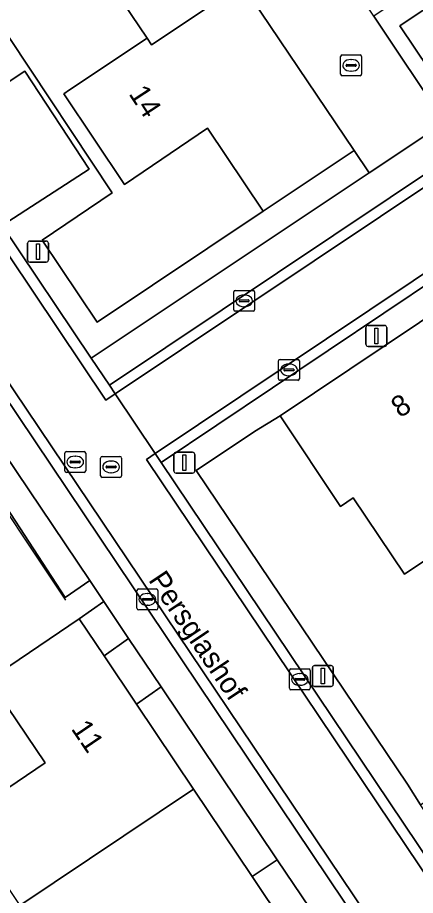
# Model space of a CAD drawing. Extents: x 158793 to 159888, y 384317 to 385256.
# Drawn here: x 159000.07 to 159019.09, y 384540.6 to 384582.61 of the extents above; entities that cross this region are included whole.
import ezdxf

# ---------------------------------------------------------------- set-up
doc = ezdxf.new("R2010")
doc.units = 0
for name, color, linetype in [('IMGEO_Erf', 7, 'Continuous'), ('IMGEO_Groenvoorziening', 7, 'Continuous'), ('IMGEO_Haag', 7, 'Continuous'), ('IMGEO_Hek', 7, 'Continuous'), ('IMGEO_Kolk', 7, 'Continuous'), ('IMGEO_Lichtmast', 7, 'Continuous'), ('IMGEO_Openbare_ruimte_label', 7, 'Continuous'), ('IMGEO_Pand', 7, 'Continuous'), ('IMGEO_Pand_nummerreeks', 7, 'Continuous'), ('IMGEO_Parkeervlak_open', 7, 'Continuous'), ('IMGEO_Rijbaan_lokaal_open', 7, 'Continuous'), ('IMGEO_Rioolput', 7, 'Continuous'), ('IMGEO_Voetpad_open', 7, 'Continuous')]:
    doc.layers.add(name, color=color, linetype=linetype)

msp = doc.modelspace()

# ---------------------------------------------------------------- linework, layer by layer
at = {"layer": 'IMGEO_Erf'}
for points in [[(159001.316, 384588.977), (159000.893, 384589.604), (159007.918, 384594.332), (159009.206, 384595.199), (159008.186, 384596.76), (158999.535, 384591.299), (158999.506, 384591.351), (158998.628, 384590.848), (158998.055, 384591.595), (158994.627, 384589.282), (158999.663, 384581.653), (159004.596, 384574.226), (159001.247, 384571.951), (159003.878, 384568.032), (159011.818, 384573.343), (159009.149, 384577.32), (159005.18, 384574.623), (159002.277, 384578.957), (159002.555, 384579.143), (159006.264, 384581.629)], [(159017.113, 384582.673), (159014.458, 384586.658), (159010.814, 384584.21), (159016.161, 384576.248), (159016.881, 384575.176), (159020.499, 384577.589)], [(159021.947, 384558.243), (159018.565, 384555.974), (159016.116, 384559.624), (159015.511, 384559.217), (159012.619, 384563.544), (159011.406, 384562.806), (159008.615, 384560.926), (159018.711, 384545.927), (159019.336, 384544.929), (159023.301, 384547.602), (159020.645, 384551.588), (159024.62, 384554.26)], [(159003.018, 384553.841), (159004.193, 384554.658), (159003.519, 384555.661), (159002.34, 384554.853), (158997.784, 384561.84), (158993.693, 384559.1), (158996.603, 384554.8), (158992.628, 384552.11), (158995.287, 384548.11), (158990.94, 384545.22), (158985.378, 384553.531), (158984.625, 384554.656), (158980.989, 384552.215), (158984.445, 384547.081), (158989.773, 384539.096), (158997.404, 384544.251), (159001.394, 384546.946), (158998.703, 384550.921)]]:
    msp.add_lwpolyline(points, close=True, dxfattribs=at)
at = {"layer": 'IMGEO_Groenvoorziening'}
for points in [[(159029.95, 384589.986), (159031.265, 384590.847), (159034.025, 384586.712), (159034.636, 384587.118), (159032.265, 384590.638), (159032.33, 384590.682), (159031.479, 384591.969), (159030.048, 384591.036), (159029.856, 384591.326), (159029.279, 384590.943), (159028.462, 384590.38), (159028.81, 384589.831), (159025.622, 384587.919), (159025.426, 384588.263), (159017.113, 384582.673), (159020.499, 384577.589), (159021.161, 384578.03), (159018.352, 384582.219), (159025.053, 384586.703), (159027.888, 384582.598), (159029.375, 384583.578), (159026.544, 384587.754)], [(158994.895, 384588.257), (158999.413, 384581.486), (158995.257, 384578.701), (158996.208, 384577.249), (159000.418, 384580.037), (159003.493, 384575.359), (158999.33, 384572.653), (159003.587, 384566.313), (159016.881, 384575.176), (159016.161, 384576.248), (159011.818, 384573.343), (159003.878, 384568.032), (159001.247, 384571.951), (159004.596, 384574.226), (158999.663, 384581.653), (158994.627, 384589.282), (158994.378, 384589.115), (158990.128, 384586.286), (158990.695, 384585.457)], [(159020.93, 384569.121), (159020.242, 384570.24), (159006.939, 384561.31), (159021.267, 384539.976), (159022.243, 384540.599), (159019.336, 384544.929), (159018.711, 384545.927), (159008.615, 384560.926), (159011.406, 384562.806), (159012.619, 384563.544)], [(158997.784, 384561.84), (159002.34, 384554.853), (159003.519, 384555.661), (158998.83, 384562.645), (158997.072, 384563.015), (158984.625, 384554.656), (158985.378, 384553.531), (158993.693, 384559.1)], [(159004.193, 384554.658), (159003.018, 384553.841), (159004.206, 384552.07), (159005.38, 384552.89)], [(159006.93, 384550.581), (159005.758, 384549.755), (159008.485, 384545.687), (159011.286, 384541.51), (159012.49, 384542.3)]]:
    msp.add_lwpolyline(points, close=True, dxfattribs=at)
at = {"layer": 'IMGEO_Haag'}
for points in [[(159031.479, 384591.969), (159030.048, 384591.036), (159029.856, 384591.326), (159029.279, 384590.943), (159028.462, 384590.38), (159028.81, 384589.831), (159025.622, 384587.919), (159025.426, 384588.263), (159017.113, 384582.673), (159020.499, 384577.589), (159021.161, 384578.03), (159018.352, 384582.219), (159025.053, 384586.703), (159027.888, 384582.598), (159029.375, 384583.578), (159026.544, 384587.754), (159029.95, 384589.986), (159031.265, 384590.847), (159034.025, 384586.712), (159034.636, 384587.118), (159032.265, 384590.638), (159032.33, 384590.682)], [(158994.378, 384589.115), (158990.128, 384586.286), (158990.695, 384585.457), (158994.895, 384588.257), (158999.413, 384581.486), (158995.257, 384578.701), (158996.208, 384577.249), (159000.418, 384580.037), (159003.493, 384575.359), (158999.33, 384572.653), (159003.587, 384566.313), (159016.881, 384575.176), (159016.161, 384576.248), (159011.818, 384573.343), (159003.878, 384568.032), (159001.247, 384571.951), (159004.596, 384574.226), (158999.663, 384581.653), (158994.627, 384589.282)]]:
    msp.add_lwpolyline(points, close=True, dxfattribs=at)
at = {"layer": 'IMGEO_Hek'}
for points in [[(159011.406, 384562.806), (159008.615, 384560.926), (159018.711, 384545.927)], [(159002.373, 384554.726), (158997.697, 384561.753), (158994.443, 384559.777)]]:
    msp.add_lwpolyline(points, dxfattribs=at)
at = {"layer": 'IMGEO_Kolk'}
for p, q in [((159015.518, 384579.895), (159015.518, 384580.747)), ((159015.593, 384580.821), (159016.445, 384580.821)), ((159016.006, 384580.601), (159016.031, 384580.601)), ((159016.519, 384580.747), (159016.519, 384579.895)), ((159015.777, 384580.315), (159015.777, 384580.327)), ((159016.215, 384580.278), (159015.817, 384580.278)), ((159015.82, 384580.364), (159016.218, 384580.364)), ((159016.261, 384580.327), (159016.261, 384580.315)), ((159016.445, 384579.821), (159015.593, 384579.821)), ((159016.029, 384580.041), (159016.004, 384580.041)), ((159010.404, 384568.624), (159010.404, 384569.476)), ((159010.479, 384569.55), (159011.331, 384569.55)), ((159010.892, 384569.33), (159010.917, 384569.33)), ((159011.405, 384569.476), (159011.405, 384568.624)), ((159010.663, 384569.044), (159010.663, 384569.056)), ((159011.101, 384569.007), (159010.703, 384569.007)), ((159010.706, 384569.093), (159011.104, 384569.093)), ((159011.147, 384569.056), (159011.147, 384569.044)), ((159011.331, 384568.55), (159010.479, 384568.55)), ((159010.915, 384568.77), (159010.89, 384568.77)), ((159012.548, 384565.321), (159012.548, 384566.173)), ((159012.623, 384566.247), (159013.475, 384566.247)), ((159013.036, 384566.027), (159013.061, 384566.027)), ((159013.549, 384566.173), (159013.549, 384565.321)), ((159012.807, 384565.741), (159012.807, 384565.753)), ((159013.245, 384565.704), (159012.847, 384565.704)), ((159012.85, 384565.79), (159013.248, 384565.79)), ((159013.059, 384565.467), (159013.034, 384565.467)), ((159013.291, 384565.753), (159013.291, 384565.741)), ((159013.475, 384565.247), (159012.623, 384565.247)), ((159005.777, 384554.338), (159005.777, 384555.19)), ((159005.852, 384555.264), (159006.704, 384555.264)), ((159006.265, 384555.044), (159006.29, 384555.044)), ((159006.778, 384555.19), (159006.778, 384554.338)), ((159006.036, 384554.758), (159006.036, 384554.77)), ((159006.474, 384554.721), (159006.076, 384554.721)), ((159006.079, 384554.807), (159006.477, 384554.807)), ((159006.52, 384554.77), (159006.52, 384554.758)), ((159006.704, 384554.264), (159005.852, 384554.264)), ((159006.288, 384554.484), (159006.263, 384554.484)), ((159013.067, 384550.508), (159013.067, 384551.36)), ((159013.142, 384551.434), (159013.994, 384551.434)), ((159013.555, 384551.214), (159013.58, 384551.214)), ((159014.068, 384551.36), (159014.068, 384550.508)), ((159013.326, 384550.928), (159013.326, 384550.94)), ((159013.764, 384550.891), (159013.366, 384550.891)), ((159013.369, 384550.977), (159013.767, 384550.977)), ((159013.81, 384550.94), (159013.81, 384550.928)), ((159013.994, 384550.434), (159013.142, 384550.434)), ((159013.578, 384550.654), (159013.553, 384550.654))]:
    msp.add_line(p, q, dxfattribs=at)
for points in [[(159015.518, 384579.895), (159015.518, 384580.747)], [(159015.593, 384580.821), (159016.445, 384580.821)], [(159016.519, 384580.747), (159016.519, 384579.895)], [(159016.445, 384579.821), (159015.593, 384579.821)], [(159010.404, 384568.624), (159010.404, 384569.476)], [(159010.479, 384569.55), (159011.331, 384569.55)], [(159011.405, 384569.476), (159011.405, 384568.624)], [(159011.331, 384568.55), (159010.479, 384568.55)], [(159012.548, 384565.321), (159012.548, 384566.173)], [(159012.623, 384566.247), (159013.475, 384566.247)], [(159013.549, 384566.173), (159013.549, 384565.321)], [(159013.475, 384565.247), (159012.623, 384565.247)], [(159005.777, 384554.338), (159005.777, 384555.19)], [(159005.852, 384555.264), (159006.704, 384555.264)], [(159006.778, 384555.19), (159006.778, 384554.338)], [(159006.704, 384554.264), (159005.852, 384554.264)], [(159013.067, 384550.508), (159013.067, 384551.36)], [(159013.142, 384551.434), (159013.994, 384551.434)], [(159014.068, 384551.36), (159014.068, 384550.508)], [(159013.994, 384550.434), (159013.142, 384550.434)]]:
    msp.add_lwpolyline(points, dxfattribs=at)
for centre, radius, start, end in [((159015.595, 384580.745), 0.0765, 91.552, 178.448), ((159015.595, 384580.745), 0.0765, 91.552, 178.448), ((159016.443, 384580.745), 0.0765, 1.552, 88.448), ((159016.443, 384580.745), 0.0765, 1.552, 88.448), ((159015.817, 384580.324), 0.0403, 85.8775, 175.7526), ((159015.814, 384580.314), 0.0366, 178.938, 274.7102), ((159016.218, 384580.321), 0.043, 264.8664, 352.4533), ((159016.222, 384580.326), 0.0386, 1.7309, 96.639), ((159015.595, 384579.897), 0.0765, 181.552, 268.448), ((159015.595, 384579.897), 0.0765, 181.552, 268.448), ((159016.443, 384579.897), 0.0765, 271.552, 358.448), ((159016.443, 384579.897), 0.0765, 271.552, 358.448), ((159010.481, 384569.474), 0.0765, 91.552, 178.448), ((159010.481, 384569.474), 0.0765, 91.552, 178.448), ((159011.329, 384569.474), 0.0765, 1.552, 88.448), ((159011.329, 384569.474), 0.0765, 1.552, 88.448), ((159010.703, 384569.053), 0.0403, 85.8775, 175.7526), ((159010.7, 384569.043), 0.0366, 178.938, 274.7102), ((159011.104, 384569.05), 0.043, 264.8664, 352.4533), ((159011.108, 384569.055), 0.0386, 1.7309, 96.639), ((159010.481, 384568.626), 0.0765, 181.552, 268.448), ((159010.481, 384568.626), 0.0765, 181.552, 268.448), ((159011.329, 384568.626), 0.0765, 271.552, 358.448), ((159011.329, 384568.626), 0.0765, 271.552, 358.448), ((159012.625, 384566.171), 0.0765, 91.552, 178.448), ((159012.625, 384566.171), 0.0765, 91.552, 178.448), ((159013.473, 384566.171), 0.0765, 1.552, 88.448), ((159013.473, 384566.171), 0.0765, 1.552, 88.448), ((159012.847, 384565.75), 0.0403, 85.8775, 175.7526), ((159012.844, 384565.74), 0.0366, 178.938, 274.7102), ((159013.248, 384565.747), 0.043, 264.8664, 352.4533), ((159013.252, 384565.752), 0.0386, 1.7309, 96.639), ((159012.625, 384565.323), 0.0765, 181.552, 268.448), ((159012.625, 384565.323), 0.0765, 181.552, 268.448), ((159013.473, 384565.323), 0.0765, 271.552, 358.448), ((159013.473, 384565.323), 0.0765, 271.552, 358.448), ((159005.854, 384555.188), 0.0765, 91.552, 178.448), ((159005.854, 384555.188), 0.0765, 91.552, 178.448), ((159006.702, 384555.188), 0.0765, 1.552, 88.448), ((159006.702, 384555.188), 0.0765, 1.552, 88.448), ((159006.076, 384554.767), 0.0403, 85.8775, 175.7526), ((159006.073, 384554.757), 0.0366, 178.938, 274.7102), ((159006.477, 384554.764), 0.043, 264.8664, 352.4533), ((159006.481, 384554.769), 0.0386, 1.7309, 96.639), ((159005.854, 384554.34), 0.0765, 181.552, 268.448), ((159005.854, 384554.34), 0.0765, 181.552, 268.448), ((159006.702, 384554.34), 0.0765, 271.552, 358.448), ((159006.702, 384554.34), 0.0765, 271.552, 358.448), ((159013.144, 384551.358), 0.0765, 91.552, 178.448), ((159013.144, 384551.358), 0.0765, 91.552, 178.448), ((159013.992, 384551.358), 0.0765, 1.552, 88.448), ((159013.992, 384551.358), 0.0765, 1.552, 88.448), ((159013.366, 384550.937), 0.0403, 85.8775, 175.7526), ((159013.363, 384550.927), 0.0366, 178.938, 274.7102), ((159013.767, 384550.934), 0.043, 264.8664, 352.4533), ((159013.771, 384550.939), 0.0386, 1.7309, 96.639), ((159013.144, 384550.51), 0.0765, 181.552, 268.448), ((159013.144, 384550.51), 0.0765, 181.552, 268.448), ((159013.992, 384550.51), 0.0765, 271.552, 358.448), ((159013.992, 384550.51), 0.0765, 271.552, 358.448)]:
    msp.add_arc(centre, radius, start, end, dxfattribs=at)
for centre, major_axis, ratio, start_param, end_param in [((159016.005, 384580.321), (-0.387, 0.002), 0.722429, 4.712389, 7.853982), ((159016.03, 384580.321), (-0.39, 0.002), 0.717154, 1.570796, 4.712389), ((159010.891, 384569.05), (-0.387, 0.002), 0.722429, 4.712389, 7.853982), ((159010.916, 384569.05), (-0.39, 0.002), 0.717154, 1.570796, 4.712389), ((159013.035, 384565.747), (-0.387, 0.002), 0.722429, 4.712389, 7.853982), ((159013.06, 384565.747), (-0.39, 0.002), 0.717154, 1.570796, 4.712389), ((159006.264, 384554.764), (-0.387, 0.002), 0.722429, 4.712389, 7.853982), ((159006.289, 384554.764), (-0.39, 0.002), 0.717154, 1.570796, 4.712389), ((159013.554, 384550.934), (-0.387, 0.002), 0.722429, 4.712389, 7.853982), ((159013.579, 384550.934), (-0.39, 0.002), 0.717154, 1.570796, 4.712389)]:
    msp.add_ellipse(centre, major_axis=major_axis, ratio=ratio, start_param=start_param, end_param=end_param, dxfattribs=at)
at = {"layer": 'IMGEO_Lichtmast'}
for p, q in [((159000.553, 384571.009), (159000.553, 384571.809)), ((159000.553, 384571.809), (159000.553, 384571.009)), ((159000.653, 384571.909), (159001.443, 384571.909)), ((159001.443, 384571.909), (159000.653, 384571.909)), ((159001.543, 384571.809), (159001.543, 384571.009)), ((159001.543, 384571.009), (159001.543, 384571.809)), ((159001.443, 384570.909), (159000.653, 384570.909)), ((159000.653, 384570.909), (159001.443, 384570.909)), ((159016.73, 384566.972), (159016.73, 384567.772)), ((159016.73, 384567.772), (159016.73, 384566.972)), ((159016.83, 384567.872), (159017.62, 384567.872)), ((159017.62, 384567.872), (159016.83, 384567.872)), ((159017.72, 384567.772), (159017.72, 384566.972)), ((159017.72, 384566.972), (159017.72, 384567.772)), ((159017.62, 384566.872), (159016.83, 384566.872)), ((159016.83, 384566.872), (159017.62, 384566.872)), ((159007.549, 384560.905), (159007.549, 384561.705)), ((159007.549, 384561.705), (159007.549, 384560.905)), ((159007.649, 384561.805), (159008.439, 384561.805)), ((159008.439, 384561.805), (159007.649, 384561.805)), ((159008.539, 384561.705), (159008.539, 384560.905)), ((159008.539, 384560.905), (159008.539, 384561.705)), ((159008.439, 384560.805), (159007.649, 384560.805)), ((159007.649, 384560.805), (159008.439, 384560.805)), ((159014.272, 384551.6), (159015.062, 384551.6)), ((159015.062, 384551.6), (159014.272, 384551.6)), ((159014.172, 384550.7), (159014.172, 384551.5)), ((159014.172, 384551.5), (159014.172, 384550.7)), ((159015.162, 384551.5), (159015.162, 384550.7)), ((159015.162, 384550.7), (159015.162, 384551.5)), ((159015.062, 384550.6), (159014.272, 384550.6)), ((159014.272, 384550.6), (159015.062, 384550.6))]:
    msp.add_line(p, q, dxfattribs=at)
for points in [[(159000.973, 384571.784), (159001.123, 384571.784), (159001.123, 384571.034), (159000.973, 384571.034), (159000.973, 384571.784)], [(159017.15, 384567.747), (159017.3, 384567.747), (159017.3, 384566.997), (159017.15, 384566.997), (159017.15, 384567.747)], [(159007.969, 384561.68), (159008.119, 384561.68), (159008.119, 384560.93), (159007.969, 384560.93), (159007.969, 384561.68)], [(159014.592, 384551.475), (159014.742, 384551.475), (159014.742, 384550.725), (159014.592, 384550.725), (159014.592, 384551.475)]]:
    msp.add_lwpolyline(points, dxfattribs=at)
for centre, start, end in [((159000.653, 384571.809), 90, 180), ((159000.653, 384571.809), 90, 180), ((159001.443, 384571.809), 0, 90), ((159001.443, 384571.809), 360, 90), ((159000.653, 384571.009), 180, 270), ((159000.653, 384571.009), 180, 270), ((159001.443, 384571.009), 270, 0), ((159001.443, 384571.009), 270, 0), ((159016.83, 384567.772), 90, 180), ((159016.83, 384567.772), 90, 180), ((159017.62, 384567.772), 0, 90), ((159017.62, 384567.772), 360, 90), ((159016.83, 384566.972), 180, 270), ((159016.83, 384566.972), 180, 270), ((159017.62, 384566.972), 270, 0), ((159017.62, 384566.972), 270, 0), ((159007.649, 384561.705), 90, 180), ((159007.649, 384561.705), 90, 180), ((159008.439, 384561.705), 0, 90), ((159008.439, 384561.705), 360, 90), ((159007.649, 384560.905), 180, 270), ((159007.649, 384560.905), 180, 270), ((159008.439, 384560.905), 270, 0), ((159008.439, 384560.905), 270, 0), ((159014.272, 384551.5), 90, 180), ((159014.272, 384551.5), 90, 180), ((159015.062, 384551.5), 0, 90), ((159015.062, 384551.5), 360, 90), ((159014.272, 384550.7), 180, 270), ((159014.272, 384550.7), 180, 270), ((159015.062, 384550.7), 270, 0), ((159015.062, 384550.7), 270, 0)]:
    msp.add_arc(centre, 0.1, start, end, dxfattribs=at)
at = {"layer": 'IMGEO_Pand'}
for points in [[(159011.866, 384591.203), (159010.125, 384593.819), (159010.003, 384594.002), (159009.206, 384595.199), (159007.918, 384594.332), (159000.893, 384589.604), (159001.316, 384588.977), (159006.264, 384581.629), (159006.482, 384581.304), (159010.814, 384584.21), (159014.458, 384586.658), (159014.774, 384586.87)], [(159009.149, 384577.32), (159011.818, 384573.343), (159016.161, 384576.248), (159010.814, 384584.21), (159006.482, 384581.304), (159006.264, 384581.629), (159002.555, 384579.143), (159002.277, 384578.957), (159005.18, 384574.623)], [(159020.93, 384569.121), (159012.619, 384563.544), (159015.511, 384559.217), (159016.116, 384559.624), (159018.565, 384555.974), (159021.947, 384558.243), (159026.279, 384561.149)], [(159008.485, 384545.687), (159005.758, 384549.755), (159004.206, 384552.07), (159003.018, 384553.841), (158998.703, 384550.921), (159001.394, 384546.946), (158997.404, 384544.251), (159000.18, 384540.114)], [(159011.286, 384541.51), (159008.485, 384545.687), (159000.18, 384540.114), (159002.974, 384535.95), (159006.961, 384538.623), (159009.634, 384534.636), (159013.952, 384537.534), (159012.839, 384539.193)]]:
    msp.add_lwpolyline(points, close=True, dxfattribs=at)
at = {"layer": 'IMGEO_Parkeervlak_open'}
for points in [[(159027.888, 384582.598), (159025.053, 384586.703), (159018.352, 384582.219), (159021.161, 384578.03)], [(158999.33, 384572.653), (159003.493, 384575.359), (159000.418, 384580.037), (158996.208, 384577.249)]]:
    msp.add_lwpolyline(points, close=True, dxfattribs=at)
at = {"layer": 'IMGEO_Rijbaan_lokaal_open'}
for points in [[(159003.587, 384566.313), (158999.33, 384572.653), (158996.208, 384577.249), (158995.257, 384578.701), (158990.695, 384585.457), (158990.128, 384586.286), (158986.279, 384592.129), (158985.854, 384591.845), (159004.292, 384564.294), (159004.736, 384564.6), (159004.46, 384565.018)], [(159039.621, 384587.954), (159039.336, 384588.373), (159004.46, 384565.018), (159004.736, 384564.6)], [(159041.545, 384585.132), (159039.621, 384587.954), (159004.736, 384564.6), (159006.646, 384561.748)], [(159020.242, 384570.24), (159023.843, 384572.657), (159024.514, 384573.115), (159029.183, 384576.233), (159030.689, 384577.229), (159037.392, 384581.73), (159038.069, 384582.188), (159041.822, 384584.725), (159041.545, 384585.132), (159006.646, 384561.748), (159006.939, 384561.31)]]:
    msp.add_lwpolyline(points, close=True, dxfattribs=at)
for points in [[(159004.736, 384564.6), (159004.292, 384564.294), (158985.854, 384591.845), (158982.981, 384589.929), (158996.731, 384569.476), (158998.676, 384566.552), (159028.191, 384522.653), (159028.718, 384521.856)], [(158998.676, 384566.552), (158998.238, 384566.258), (158998.536, 384565.846), (159028.203, 384521.638)], [(159028.718, 384521.856), (159028.191, 384522.653), (158998.676, 384566.552)], [(159031.322, 384524.068), (159030.999, 384524.567), (159006.23, 384561.461), (159006.646, 384561.748), (159004.736, 384564.6)], [(159021.267, 384539.976), (159006.939, 384561.31), (159006.646, 384561.748), (159006.23, 384561.461), (159030.999, 384524.567), (159031.322, 384524.068)]]:
    msp.add_lwpolyline(points, dxfattribs=at)
at = {"layer": 'IMGEO_Rioolput'}
for p, q in [((159002.329, 384560.913), (159002.329, 384561.765)), ((159002.404, 384561.839), (159003.256, 384561.839)), ((159003.33, 384561.765), (159003.33, 384560.913)), ((159002.588, 384561.333), (159002.588, 384561.345)), ((159003.026, 384561.296), (159002.628, 384561.296)), ((159002.631, 384561.382), (159003.029, 384561.382)), ((159002.817, 384561.619), (159002.842, 384561.619)), ((159003.072, 384561.345), (159003.072, 384561.333)), ((159004.041, 384560.678), (159004.041, 384561.53)), ((159004.116, 384561.604), (159004.968, 384561.604)), ((159004.529, 384561.384), (159004.554, 384561.384)), ((159005.042, 384561.53), (159005.042, 384560.678)), ((159003.256, 384560.839), (159002.404, 384560.839)), ((159002.84, 384561.059), (159002.815, 384561.059)), ((159004.3, 384561.098), (159004.3, 384561.11)), ((159004.738, 384561.061), (159004.34, 384561.061)), ((159004.343, 384561.147), (159004.741, 384561.147)), ((159004.552, 384560.824), (159004.527, 384560.824)), ((159004.784, 384561.11), (159004.784, 384561.098)), ((159004.968, 384560.604), (159004.116, 384560.604))]:
    msp.add_line(p, q, dxfattribs=at)
for points in [[(159002.329, 384560.913), (159002.329, 384561.765)], [(159002.404, 384561.839), (159003.256, 384561.839)], [(159003.33, 384561.765), (159003.33, 384560.913)], [(159004.041, 384560.678), (159004.041, 384561.53)], [(159004.116, 384561.604), (159004.968, 384561.604)], [(159005.042, 384561.53), (159005.042, 384560.678)], [(159003.256, 384560.839), (159002.404, 384560.839)], [(159004.968, 384560.604), (159004.116, 384560.604)]]:
    msp.add_lwpolyline(points, dxfattribs=at)
for centre, radius, start, end in [((159002.406, 384561.763), 0.0765, 91.552, 178.448), ((159002.406, 384561.763), 0.0765, 91.552, 178.448), ((159003.254, 384561.763), 0.0765, 1.552, 88.448), ((159003.254, 384561.763), 0.0765, 1.552, 88.448), ((159002.628, 384561.342), 0.0403, 85.8775, 175.7526), ((159002.625, 384561.332), 0.0366, 178.938, 274.7102), ((159003.029, 384561.339), 0.043, 264.8664, 352.4533), ((159003.033, 384561.344), 0.0386, 1.7309, 96.639), ((159004.118, 384561.528), 0.0765, 91.552, 178.448), ((159004.118, 384561.528), 0.0765, 91.552, 178.448), ((159004.966, 384561.528), 0.0765, 1.552, 88.448), ((159004.966, 384561.528), 0.0765, 1.552, 88.448), ((159002.406, 384560.915), 0.0765, 181.552, 268.448), ((159002.406, 384560.915), 0.0765, 181.552, 268.448), ((159003.254, 384560.915), 0.0765, 271.552, 358.448), ((159003.254, 384560.915), 0.0765, 271.552, 358.448), ((159004.34, 384561.107), 0.0403, 85.8775, 175.7526), ((159004.337, 384561.097), 0.0366, 178.938, 274.7102), ((159004.741, 384561.104), 0.043, 264.8664, 352.4533), ((159004.745, 384561.109), 0.0386, 1.7309, 96.639), ((159004.118, 384560.68), 0.0765, 181.552, 268.448), ((159004.118, 384560.68), 0.0765, 181.552, 268.448), ((159004.966, 384560.68), 0.0765, 271.552, 358.448), ((159004.966, 384560.68), 0.0765, 271.552, 358.448)]:
    msp.add_arc(centre, radius, start, end, dxfattribs=at)
for centre, major_axis, ratio, start_param, end_param in [((159002.816, 384561.339), (-0.387, 0.002), 0.722429, 4.712389, 7.853982), ((159002.841, 384561.339), (-0.39, 0.002), 0.717154, 1.570796, 4.712389), ((159004.528, 384561.104), (-0.387, 0.002), 0.722429, 4.712389, 7.853982), ((159004.553, 384561.104), (-0.39, 0.002), 0.717154, 1.570796, 4.712389)]:
    msp.add_ellipse(centre, major_axis=major_axis, ratio=ratio, start_param=start_param, end_param=end_param, dxfattribs=at)
at = {"layer": 'IMGEO_Voetpad_open'}
for points in [[(159039.336, 384588.373), (159038.467, 384589.669), (159037.135, 384588.782), (159034.636, 384587.118), (159034.025, 384586.712), (159029.375, 384583.578), (159027.888, 384582.598), (159021.161, 384578.03), (159020.499, 384577.589), (159016.881, 384575.176), (159003.587, 384566.313), (159004.46, 384565.018)], [(159005.38, 384552.89), (159004.206, 384552.07), (159005.758, 384549.755), (159006.93, 384550.581)], [(159012.49, 384542.3), (159011.286, 384541.51), (159012.839, 384539.193), (159014.042, 384539.989)]]:
    msp.add_lwpolyline(points, close=True, dxfattribs=at)
for points in [[(159028.203, 384521.638), (158998.536, 384565.846), (158966.547, 384544.403), (158966.333, 384544.252)], [(158973.987, 384547.507), (158975.366, 384548.427), (158979.659, 384551.322), (158980.989, 384552.215), (158984.625, 384554.656), (158997.072, 384563.015), (158998.83, 384562.645), (159003.519, 384555.661), (159004.193, 384554.658), (159005.38, 384552.89), (159006.93, 384550.581), (159012.49, 384542.3), (159014.042, 384539.989), (159015.145, 384538.346), (159015.173, 384538.304), (159018.418, 384533.482), (159019.149, 384532.375), (159026.448, 384521.514), (159026.738, 384521.075), (159027.265, 384520.243)]]:
    msp.add_lwpolyline(points, dxfattribs=at)

# ---------------------------------------------------------------- texts
at = {"layer": 'IMGEO_Openbare_ruimte_label'}
msp.add_text('Persglashof', height=1, rotation=303.8649, dxfattribs=at).set_placement((159006.303, 384555.693))
at = {"layer": 'IMGEO_Pand_nummerreeks'}
for s, rotation, p in [('14', 303.2335, (159005.358, 384578.962)), ('8', 33.3633, (159018.357, 384563.422)), ('11', 304.1481, (159002.604, 384548.571))]:
    msp.add_text(s, height=1, rotation=rotation, dxfattribs=at).set_placement(p)

doc.saveas('drawing.dxf')
